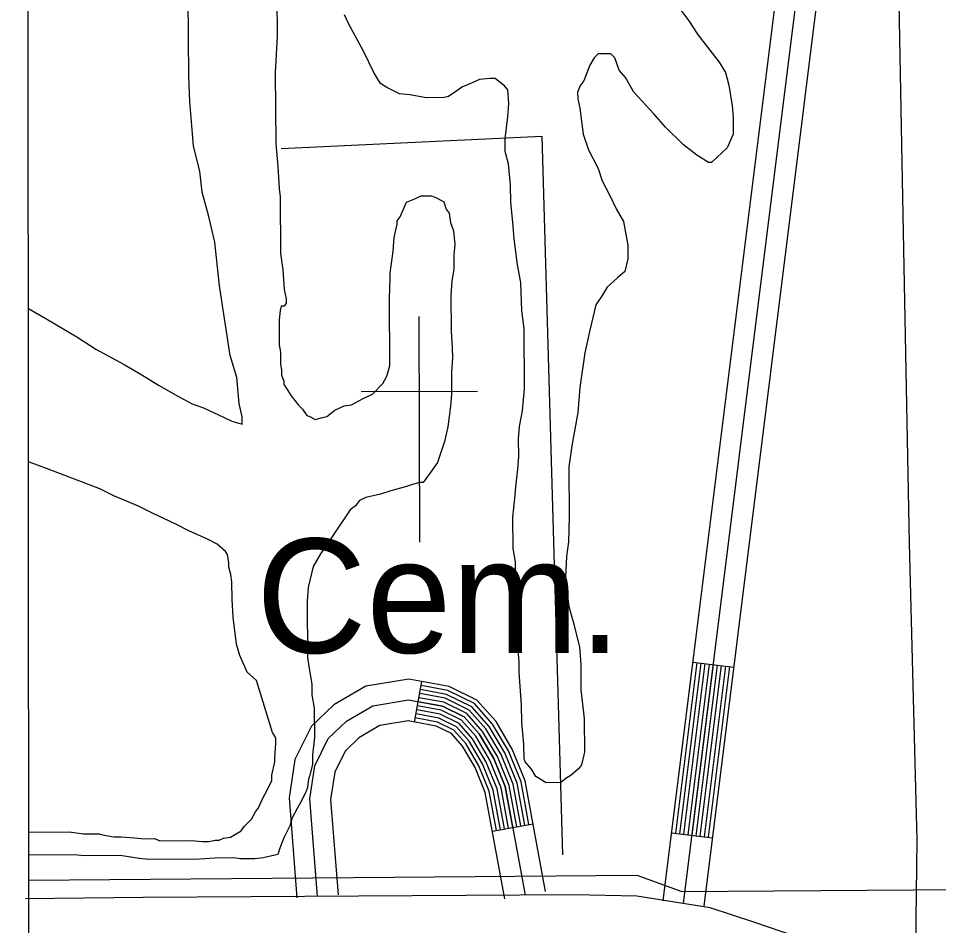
# Model space of a CAD drawing. Extents: x 3297753 to 3335611, y 652252 to 677623.
# Drawn here: x 3301860 to 3302528, y 662915 to 663574 of the extents above; entities that cross this region are included whole.
import ezdxf

# ---------------------------------------------------------------- set-up
doc = ezdxf.new("R2010")
doc.units = 0
for name, color, linetype in [('V-GRID-FRAM', 7, 'Continuous'), ('V-ROAD-CNTR', 7, 'Continuous'), ('V-SITE-OTLN', 7, 'Continuous'), ('V-SITE-OTLN-IDEN', 7, 'Continuous'), ('V-SITE-VEGE', 7, 'Continuous'), ('V-TOPO-BNDY', 7, 'Continuous'), ('V-TOPO-SHOR', 7, 'Continuous')]:
    doc.layers.add(name, color=color, linetype=linetype)

msp = doc.modelspace()

# ---------------------------------------------------------------- linework, layer by layer
at = {"layer": 'V-GRID-FRAM'}
msp.add_lwpolyline([(3301859.64, 675814.9), (3333399.09, 675847.01), (3333425.54, 657662.73), (3301870.22, 657630.6), (3301859.64, 675814.9)], dxfattribs=at)
at = {"layer": 'V-ROAD-CNTR'}
for p, q in [((3302349.71, 663106.52), (3302379.48, 663102.8)), ((3302147.42, 663062.9), (3302152.83, 663092.41)), ((3302204.02, 662983.59), (3302233.53, 662989)), ((3302334.22, 662982.48), (3302363.99, 662978.77))]:
    msp.add_line(p, q, dxfattribs=at)
for points in [[(3302328.03, 662932.87), (3302449.1, 663902.32), (3302452.03, 663952.14), (3302455.35, 663987.12), (3302454.48, 664039.78), (3302450.77, 664081.38), (3302442.03, 664132.59), (3302429.05, 664201.76), (3302331.3, 664595.28), (3302319.29, 664669.25)], [(3302342.91, 662931.01), (3302464.04, 663900.95), (3302466.99, 663950.99), (3302470.37, 663986.53), (3302469.47, 664040.58), (3302465.66, 664083.31), (3302456.8, 664135.24), (3302443.72, 664204.96), (3302346.01, 664598.3), (3302334.1, 664671.66)], [(3302357.8, 662929.15), (3302478.99, 663899.58), (3302481.95, 663949.84), (3302485.38, 663985.94), (3302484.46, 664041.37), (3302480.55, 664085.24), (3302471.56, 664137.88), (3302458.38, 664208.15), (3302360.72, 664601.31), (3302348.91, 664674.06)], [(3302337.2, 662982.11), (3302352.69, 663106.15)], [(3302340.18, 662981.74), (3302355.67, 663105.78)], [(3302343.15, 662981.37), (3302358.64, 663105.4)], [(3302346.13, 662981), (3302361.62, 663105.03)], [(3302349.11, 662980.63), (3302364.6, 663104.66)], [(3302352.09, 662980.25), (3302367.58, 663104.29)], [(3302355.06, 662979.88), (3302370.55, 663103.92)], [(3302358.04, 662979.51), (3302373.53, 663103.55)], [(3302361.02, 662979.14), (3302376.51, 663103.17)], [(3302242.54, 662939.82), (3302227.79, 663020.28), (3302218.4, 663043.22), (3302206.62, 663063.19), (3302192.75, 663078.8), (3302172.62, 663088.78), (3302143.2, 663094.17), (3302111.95, 663089.09), (3302088.88, 663075.49), (3302072.48, 663059.88), (3302060.54, 663035.65), (3302056.32, 663007.76), (3302061.99, 662935.06)], [(3302227.63, 662987.92), (3302222, 663018.58), (3302213.01, 663040.54), (3302201.75, 663059.64), (3302189.04, 663073.94), (3302170.71, 663083.03), (3302151.75, 663086.51)], [(3302230.58, 662988.46), (3302224.9, 663019.43), (3302215.7, 663041.88), (3302204.19, 663061.42), (3302190.9, 663076.37), (3302171.67, 663085.9), (3302152.29, 663089.46)], [(3302076.95, 662936.22), (3302071.4, 663007.21), (3302075.02, 663031.1), (3302084.76, 663050.85), (3302097.98, 663063.45), (3302117.14, 663074.74), (3302143.04, 663078.95), (3302167.85, 663074.4), (3302183.48, 663066.66), (3302194.44, 663054.32), (3302204.93, 663036.53), (3302213.32, 663016.04), (3302227.79, 662937.12)], [(3302221.73, 662986.84), (3302216.22, 663016.89), (3302207.62, 663037.87), (3302196.88, 663056.09), (3302185.33, 663069.09), (3302168.8, 663077.28), (3302150.67, 663080.6)], [(3302224.68, 662987.38), (3302219.11, 663017.74), (3302210.31, 663039.21), (3302199.31, 663057.87), (3302187.19, 663071.51), (3302169.76, 663080.15), (3302151.21, 663083.56)], [(3302212.87, 662985.21), (3302207.53, 663014.34), (3302199.54, 663033.86), (3302189.57, 663050.77), (3302179.77, 663061.8), (3302165.94, 663068.65), (3302149.04, 663071.75)], [(3302215.82, 662985.76), (3302210.43, 663015.19), (3302202.23, 663035.19), (3302192, 663052.54), (3302181.62, 663064.23), (3302166.89, 663071.53), (3302149.58, 663074.7)], [(3302218.77, 662986.3), (3302213.32, 663016.04), (3302204.93, 663036.53), (3302194.44, 663054.32), (3302183.48, 663066.66), (3302167.85, 663074.4), (3302150.12, 663077.65)], [(3302206.97, 662984.13), (3302201.74, 663012.65), (3302194.15, 663031.18), (3302184.7, 663047.22), (3302176.06, 663056.94), (3302164.03, 663062.9), (3302147.96, 663065.85)], [(3302209.92, 662984.67), (3302204.64, 663013.49), (3302196.84, 663032.52), (3302187.13, 663048.99), (3302177.91, 663059.37), (3302164.98, 663065.78), (3302148.5, 663068.8)], [(3302213.04, 662934.41), (3302198.85, 663011.8), (3302191.46, 663029.84), (3302182.26, 663045.44), (3302174.2, 663054.51), (3302163.07, 663060.03), (3302142.89, 663063.73), (3302122.33, 663060.38), (3302107.08, 663051.4), (3302097.03, 663041.83), (3302089.5, 663026.55), (3302086.49, 663006.67), (3302091.9, 662937.39)], [(3303809.97, 662082.86), (3302527.08, 662858.49), (3302475.7, 662884.98), (3302434.39, 662903.76), (3302393.85, 662917.47), (3302362.23, 662927.96), (3302308.96, 662936.37), (3302263.05, 662937.33), (3301950.36, 662935.48), (3301864.83, 662934.43)]]:
    msp.add_lwpolyline(points, dxfattribs=at)
at = {"layer": 'V-SITE-OTLN'}
for p, q in [((3302151.21, 663193.62), (3302150.8, 663357.57)), ((3302193.28, 663303.03), (3302108.57, 663302.82))]:
    msp.add_line(p, q, dxfattribs=at)
msp.add_lwpolyline([(3302050.58, 663479.71), (3302239.99, 663488.61), (3302255.05, 662966.53)], dxfattribs=at)
at = {"layer": 'V-SITE-VEGE'}
for p, q in [((3301983.36, 663532), (3301982.83, 663605.47)), ((3302047.31, 663590.79), (3302047.53, 663561.25)), ((3302047.53, 663561.25), (3302046.2, 663534.73)), ((3302046.2, 663534.73), (3302046.57, 663483.23)), ((3301984.25, 663513.83), (3301983.36, 663532)), ((3301985.91, 663493.39), (3301984.25, 663513.83)), ((3301986.75, 663481.28), (3301985.91, 663493.39)), ((3301991.43, 663463.14), (3301986.75, 663481.28)), ((3302046.57, 663483.23), (3302048.21, 663466.58)), ((3302048.21, 663466.58), (3302049.08, 663450.68)), ((3301993.05, 663448), (3301991.43, 663463.14)), ((3301997.71, 663431.37), (3301993.05, 663448)), ((3302049.08, 663450.68), (3302049.88, 663444.62)), ((3302147.6, 663443.06), (3302152.12, 663445.36)), ((3302152.12, 663445.36), (3302159.7, 663445.42)), ((3302159.7, 663445.42), (3302163.5, 663443.93)), ((3302049.88, 663444.62), (3302050.17, 663403.73)), ((3302137.09, 663430.11), (3302141.56, 663440.74)), ((3302141.56, 663440.74), (3302147.6, 663443.06)), ((3302163.5, 663443.93), (3302168.82, 663440.94)), ((3302168.82, 663440.94), (3302170.37, 663435.65)), ((3302170.37, 663435.65), (3302172.67, 663432.63)), ((3302172.67, 663432.63), (3302173.47, 663425.82)), ((3302002.4, 663411.71), (3301997.71, 663431.37)), ((3302134.84, 663427.06), (3302137.09, 663430.11)), ((3302134.85, 663424.79), (3302134.84, 663427.06)), ((3302173.47, 663425.82), (3302175.79, 663419.78)), ((3302132.65, 663414.92), (3302134.85, 663424.79)), ((3302175.79, 663419.78), (3302176.62, 663409.94)), ((3302131.96, 663405.07), (3302132.65, 663414.92)), ((3302005.66, 663379.92), (3302002.4, 663411.71)), ((3302176.62, 663409.94), (3302175.92, 663402.36)), ((3302050.17, 663403.73), (3302051.78, 663391.62)), ((3302129.81, 663389.15), (3302131.96, 663405.07)), ((3302175.92, 663402.36), (3302175.99, 663391.76)), ((3302051.78, 663391.62), (3302052.64, 663377.23)), ((3302129.18, 663370.97), (3302129.83, 663385.37)), ((3302129.83, 663385.37), (3302129.81, 663389.15)), ((3302175.99, 663391.76), (3302174.54, 663383.42)), ((3302013.6, 663329.24), (3302005.66, 663379.92)), ((3302174.54, 663383.42), (3302173.86, 663372.81)), ((3302052.64, 663377.23), (3302054.2, 663370.43)), ((3302173.86, 663372.81), (3302174.04, 663347.06)), ((3302054.23, 663367.4), (3302052.73, 663365.12)), ((3302054.2, 663370.43), (3302054.23, 663367.4)), ((3302129.54, 663321.74), (3302129.18, 663370.97)), ((3301866.95, 663252.11), (3301866.89, 663363.5)), ((3301866.89, 663363.5), (3301880.86, 663355.55)), ((3302049.71, 663362.07), (3302049.01, 663355.24)), ((3302050.46, 663365.1), (3302049.71, 663362.07)), ((3302052.73, 663365.12), (3302050.46, 663365.1)), ((3301880.86, 663355.55), (3301902.16, 663342.82)), ((3302049.01, 663355.24), (3302049.14, 663337.07)), ((3302174.04, 663347.06), (3302174.89, 663334.94)), ((3301902.16, 663342.82), (3301915.86, 663333.83)), ((3301915.86, 663333.83), (3301936.39, 663322.62)), ((3302049.14, 663337.07), (3302049.94, 663331.77)), ((3302049.94, 663331.77), (3302050, 663322.68)), ((3302174.89, 663334.94), (3302174.94, 663327.37)), ((3302018.26, 663313.36), (3302013.6, 663329.24)), ((3302174.94, 663327.37), (3302174.25, 663317.52)), ((3301936.39, 663322.62), (3301949.32, 663315.14)), ((3302050, 663322.68), (3302050.79, 663318.9)), ((3302050.79, 663318.9), (3302050.81, 663315.11)), ((3302127.32, 663314.15), (3302129.54, 663321.74)), ((3301949.32, 663315.14), (3301961.49, 663307.65)), ((3302019.91, 663294.44), (3302018.26, 663313.36)), ((3302050.81, 663315.11), (3302052.36, 663310.58)), ((3302124.33, 663308.83), (3302127.32, 663314.15)), ((3302174.25, 663317.52), (3302174.38, 663300.86)), ((3301961.49, 663307.65), (3301975.94, 663299.43)), ((3302052.36, 663310.58), (3302052.38, 663308.31)), ((3302052.38, 663308.31), (3302055.44, 663303.79)), ((3302116.81, 663301.2), (3302124.33, 663308.83)), ((3301975.94, 663299.43), (3301985.83, 663294.2)), ((3302055.44, 663303.79), (3302057.74, 663300.02)), ((3302057.74, 663300.02), (3302063.09, 663293.24)), ((3302110.01, 663298.12), (3302116.81, 663301.2)), ((3302174.38, 663300.86), (3302173.68, 663292.52)), ((3301985.83, 663294.2), (3301994.18, 663291.22)), ((3302022.25, 663284.61), (3302019.91, 663294.44)), ((3302063.09, 663293.24), (3302066.14, 663290.23)), ((3302089.63, 663289.64), (3302096.42, 663292.72)), ((3302096.42, 663292.72), (3302101.72, 663293.52)), ((3302101.72, 663293.52), (3302110.01, 663298.12)), ((3302173.68, 663292.52), (3302171.52, 663277.36)), ((3301994.18, 663291.22), (3302008.62, 663284.51)), ((3302066.14, 663290.23), (3302069.2, 663285.71)), ((3302069.2, 663285.71), (3302071.48, 663284.97)), ((3302071.48, 663284.97), (3302075.29, 663282.72)), ((3302080.58, 663284.27), (3302083.6, 663285.06)), ((3302083.6, 663285.06), (3302089.63, 663289.64)), ((3302008.62, 663284.51), (3302014.7, 663281.53)), ((3302014.7, 663281.53), (3302022.29, 663279.31)), ((3302022.29, 663279.31), (3302022.25, 663284.61)), ((3302075.29, 663282.72), (3302080.58, 663284.27)), ((3302171.52, 663277.36), (3302169.32, 663266.74)), ((3302169.32, 663266.74), (3302164.13, 663251.55)), ((3301880.13, 663247.23), (3301866.95, 663252.11)), ((3302164.13, 663251.55), (3302158.88, 663243.94)), ((3301918.86, 663232.36), (3301880.13, 663247.23)), ((3302158.88, 663243.94), (3302153.63, 663237.08)), ((3301929.51, 663227.14), (3301918.86, 663232.36)), ((3302141.53, 663233.97), (3302130.19, 663230.86)), ((3302146.06, 663235.52), (3302141.53, 663233.97)), ((3302151.35, 663237.07), (3302146.06, 663235.52)), ((3302153.63, 663237.08), (3302151.35, 663237.07)), ((3301946.98, 663219.69), (3301929.51, 663227.14)), ((3302112.05, 663226.18), (3302107.52, 663223.88)), ((3302122.63, 663228.53), (3302112.05, 663226.18)), ((3302130.19, 663230.86), (3302122.63, 663228.53)), ((3301957.62, 663214.46), (3301946.98, 663219.69)), ((3302104.52, 663220.07), (3302100.75, 663217.01)), ((3302107.52, 663223.88), (3302104.52, 663220.07)), ((3301973.58, 663207.01), (3301957.62, 663214.46)), ((3302100.75, 663217.01), (3302088.76, 663199.5)), ((3301983.46, 663201.78), (3301973.58, 663207.01)), ((3301997.14, 663195.81), (3301983.46, 663201.78)), ((3302088.76, 663199.5), (3302079.02, 663185.04)), ((3302003.98, 663192.08), (3301997.14, 663195.81)), ((3302010.08, 663186.82), (3302003.98, 663192.08)), ((3302011.61, 663184.56), (3302010.08, 663186.82)), ((3302079.02, 663185.04), (3302073.78, 663175.92)), ((3302012.41, 663178.5), (3302011.61, 663184.56)), ((3302012.44, 663175.47), (3302012.41, 663178.5)), ((3302013.99, 663170.18), (3302012.44, 663175.47)), ((3302073.78, 663175.92), (3302070.1, 663160.74)), ((3302014.79, 663164.89), (3302013.99, 663170.18)), ((3302014.88, 663152.01), (3302014.79, 663164.89)), ((3302070.1, 663160.74), (3302069.42, 663150.89)), ((3302015.73, 663139.14), (3302014.88, 663152.01)), ((3302069.42, 663150.89), (3302069.71, 663109.99)), ((3302018.14, 663119.47), (3302015.73, 663139.14)), ((3302020.47, 663111.15), (3302018.14, 663119.47)), ((3302025.86, 663099.07), (3302020.47, 663111.15)), ((3302069.71, 663109.99), (3302070.52, 663103.18)), ((3302032.72, 663093.06), (3302025.86, 663099.07)), ((3302070.52, 663103.18), (3302072.88, 663090.32)), ((3302044.36, 663055.28), (3302032.72, 663093.06)), ((3302072.88, 663090.32), (3302072.94, 663082.75)), ((3302072.94, 663082.75), (3302074.52, 663072.91)), ((3302074.52, 663072.91), (3302074.68, 663051.71)), ((3302046.66, 663051.51), (3302044.36, 663055.28)), ((3302046.69, 663046.96), (3302046.66, 663051.51)), ((3302074.68, 663051.71), (3302073.26, 663038.82)), ((3302046, 663037.11), (3302046.69, 663046.96)), ((3302073.26, 663038.82), (3302073.31, 663032.01)), ((3302043.82, 663024.21), (3302046.02, 663034.08)), ((3302046.02, 663034.08), (3302046, 663037.11)), ((3302073.31, 663032.01), (3302071.09, 663023.66)), ((3302043.85, 663020.43), (3302043.82, 663024.21)), ((3302040.12, 663012.83), (3302043.85, 663020.43)), ((3302070.35, 663021.38), (3302069.64, 663015.32)), ((3302071.09, 663023.66), (3302070.35, 663021.38)), ((3302037.13, 663007.51), (3302040.12, 663012.83)), ((3302068.15, 663011.52), (3302064.42, 663003.92)), ((3302069.64, 663015.32), (3302068.15, 663011.52)), ((3302034.15, 663000.67), (3302037.13, 663007.51)), ((3302028.91, 662992.3), (3302031.9, 662997.62)), ((3302031.9, 662997.62), (3302034.15, 663000.67)), ((3302062.17, 663000.11), (3302058.44, 662993.27)), ((3302064.42, 663003.92), (3302062.17, 663000.11)), ((3302023.64, 662986.96), (3302028.91, 662992.3)), ((3302058.44, 662993.27), (3302056.96, 662987.96)), ((3302021.39, 662983.91), (3302023.64, 662986.96)), ((3302056.96, 662987.96), (3302052.48, 662978.84)), ((3301867.11, 662982.8), (3301896.43, 662983.01)), ((3301867.12, 662966.14), (3301867.11, 662982.8)), ((3301896.43, 662983.01), (3301907.04, 662981.57)), ((3301907.04, 662981.57), (3301918.4, 662981.66)), ((3301918.4, 662981.66), (3301920.68, 662980.91)), ((3301920.68, 662980.91), (3301929.02, 662979.46)), ((3301929.02, 662979.46), (3301934.32, 662979.5)), ((3301934.32, 662979.5), (3301944.17, 662978.81)), ((3301944.17, 662978.81), (3301950.99, 662978.1)), ((3301950.99, 662978.1), (3301958.57, 662978.16)), ((3301958.57, 662978.16), (3301962.37, 662976.67)), ((3302005.54, 662976.98), (3302008.56, 662978.52)), ((3302008.56, 662978.52), (3302013.85, 662979.32)), ((3302013.85, 662979.32), (3302021.39, 662983.91)), ((3302052.48, 662978.84), (3302049.51, 662971.24)), ((3301962.37, 662976.67), (3301985.09, 662976.83)), ((3301985.09, 662976.83), (3301993.42, 662976.14)), ((3301993.42, 662976.14), (3301997.97, 662976.17)), ((3301997.97, 662976.17), (3302002.51, 662976.96)), ((3302002.51, 662976.96), (3302005.54, 662976.98)), ((3302049.51, 662971.24), (3302048.03, 662966.69)), ((3301900.33, 662966.38), (3301867.12, 662966.14)), ((3301907.15, 662965.67), (3301900.33, 662966.38)), ((3301933.66, 662965.86), (3301907.15, 662965.67)), ((3301947.31, 662963.69), (3301933.66, 662965.86)), ((3302002.6, 662964.09), (3301991.25, 662963.25)), ((3302016.23, 662964.18), (3302002.6, 662964.09)), ((3302020.78, 662963.46), (3302016.23, 662964.18)), ((3302037.44, 662964.34), (3302031.38, 662963.54)), ((3302048.03, 662966.69), (3302037.44, 662964.34)), ((3301954.13, 662962.98), (3301947.31, 662963.69)), ((3301991.25, 662963.25), (3301954.13, 662962.98)), ((3302031.38, 662963.54), (3302020.78, 662963.46))]:
    msp.add_line(p, q, dxfattribs=at)
for points in [[(3302335.15, 663588.32), (3302346.62, 663572.49), (3302353.51, 663561.94), (3302368.8, 663542.36), (3302373.4, 663534.82), (3302375.74, 663525.74), (3302378.12, 663510.61), (3302378.94, 663502.29), (3302379.03, 663490.17), (3302374.55, 663480.29), (3302363.27, 663469.61), (3302361, 663469.59), (3302352.63, 663474.83), (3302342.73, 663482.33), (3302329.76, 663495.12), (3302321.36, 663504.9), (3302306.85, 663520.7), (3302300.72, 663531.26), (3302296.13, 663536.53), (3302293.04, 663545.6), (3302289.99, 663548.61), (3302280.9, 663548.54), (3302277.89, 663545.49), (3302274.9, 663540.17), (3302270.44, 663528.77), (3302267.43, 663524.96), (3302265.95, 663520.41), (3302265.99, 663515.86), (3302267.55, 663509.06), (3302269.96, 663490.14), (3302273.83, 663478.81), (3302280.74, 663465.22), (3302283.84, 663456.16), (3302289.21, 663445.59), (3302293.83, 663435.78), (3302299.19, 663426.73), (3302302.35, 663409.33), (3302302.42, 663399.48), (3302300.22, 663390.38), (3302294.95, 663385.8), (3302287.42, 663378.93), (3302283.68, 663372.84), (3302279.19, 663365.99), (3302274.77, 663347.78), (3302271.11, 663331.09), (3302267.5, 663306.07), (3302266.12, 663287.89), (3302261.75, 663263.62), (3302259.58, 663248.45), (3302259.84, 663212.1), (3302259.22, 663193.92), (3302257.78, 663183.3), (3302257.13, 663168.15), (3302257.96, 663158.31), (3302259.56, 663146.96), (3302262.67, 663135.62), (3302267.34, 663117.48), (3302268.19, 663104.6), (3302268.33, 663086.43), (3302269.14, 663078.1), (3302270.75, 663065.24), (3302270.93, 663041.01)], [(3302270.93, 663041.01), (3302268.72, 663031.9), (3302266.47, 663028.85), (3302261.2, 663024.27), (3302257.43, 663021.97), (3302253.66, 663018.92), (3302243.06, 663018.84), (3302235.46, 663023.33), (3302232.39, 663028.61), (3302227.8, 663033.88), (3302227.03, 663036.14), (3302226.95, 663046.74), (3302225.32, 663062.64), (3302225.23, 663075.52), (3302223.55, 663098.98), (3302223.49, 663106.56), (3302221.83, 663126.24), (3302221, 663137.59), (3302220.7, 663179.25), (3302219.11, 663189.08), (3302218.95, 663211.8), (3302220.36, 663225.45), (3302221.06, 663233.79), (3302222.48, 663246.67), (3302223.18, 663255.76), (3302223.08, 663268.64), (3302223.77, 663277.73), (3302225.96, 663289.11), (3302227.36, 663305.03), (3302227.05, 663348.95), (3302225.44, 663361.82), (3302224.54, 663382.26), (3302222.17, 663395.12), (3302219.76, 663414.04), (3302218.92, 663426.15), (3302217.3, 663440.53), (3302217.21, 663453.4), (3302215.58, 663468.54), (3302213.24, 663477.61), (3302213.18, 663486.7), (3302215.33, 663502.62), (3302216.02, 663512.47), (3302215.19, 663522.31), (3302212.9, 663525.33), (3302206.04, 663530.58), (3302202.26, 663530.55), (3302194.69, 663529.74), (3302189.4, 663527.43), (3302181.85, 663524.35), (3302178.84, 663522.05), (3302172.06, 663517.46), (3302169.03, 663516.68), (3302156.16, 663516.59), (3302144.02, 663518.77), (3302136.44, 663519.47), (3302127.32, 663523.95), (3302122.75, 663526.95), (3302118.16, 663534.49), (3302110.47, 663550.34), (3302099.72, 663569.96), (3302096.65, 663576.75)]]:
    msp.add_lwpolyline(points, dxfattribs=at)
at = {"layer": 'V-TOPO-BNDY'}
for p, q in [((3302341.52, 662939.79), (3307073.38, 662973.93)), ((3301867.13, 662948.06), (3302308.89, 662951.75)), ((3302308.89, 662951.75), (3302341.52, 662939.79))]:
    msp.add_line(p, q, dxfattribs=at)
at = {"layer": 'V-TOPO-SHOR'}
msp.add_lwpolyline([(3302511.55, 662899.46), (3302512.54, 662977.08), (3302507.1, 663192.79), (3302502.19, 663444.21), (3302497.23, 663701.06), (3302493.69, 663977.32), (3302487.89, 664243.48), (3302482.46, 664458.42), (3302476.97, 664681.11), (3302474.07, 664868.91)], dxfattribs=at)

# ---------------------------------------------------------------- texts
at = {"layer": 'V-SITE-OTLN-IDEN'}
msp.add_text('Cem.', height=83, dxfattribs=at).set_placement((3302032.35, 663113.18))

doc.saveas('drawing.dxf')
